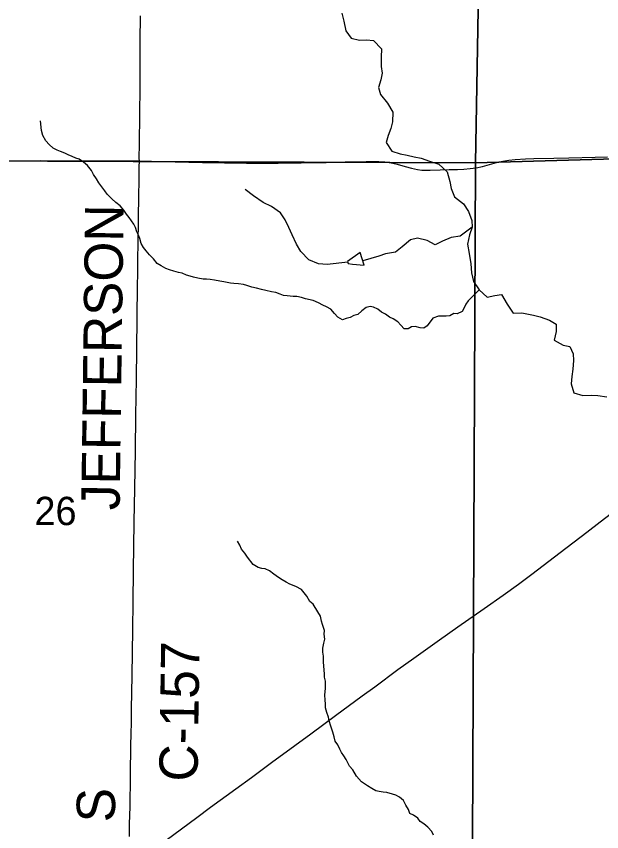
# Model space of a CAD drawing. Extents: x 1985906 to 2360102, y 891258 to 1222054.
# Drawn here: x 2099574 to 2104145, y 998985 to 1005348 of the extents above; entities that cross this region are included whole.
import ezdxf

# ---------------------------------------------------------------- set-up
doc = ezdxf.new("R2010")
doc.units = 0
for name, color, linetype in [('GM_X_County_Road', 7, 'Continuous'), ('GM_X_County_Road_Text', 7, 'Continuous'), ('GM_X_Minor_Lake', 7, 'Continuous'), ('GM_X_Minor_River', 7, 'Continuous'), ('GM_X_Section', 7, 'Continuous'), ('GM_X_Section_Text', 7, 'Continuous'), ('GM_X_State_Route', 7, 'Continuous'), ('GM_X_Township_Road', 7, 'Continuous')]:
    doc.layers.add(name, color=color, linetype=linetype)

msp = doc.modelspace()

# ---------------------------------------------------------------- linework, layer by layer
at = {"layer": 'GM_X_County_Road'}
for points in [[(2100535.5, 1004218.4), (2100534.4, 1004236.6), (2100535.7, 1004351.3), (2100537.7, 1004581), (2100540.7, 1004794.2), (2100541.1, 1004892.6), (2100542.1, 1005155), (2100543, 1005352)], [(2100457.7, 998946.3), (2100459, 999044.5), (2100462.2, 999180.9), (2100463, 999263.8), (2100464.6, 999332.5), (2100466.2, 999389.6), (2100466.2, 999427.1), (2100467, 999469.3), (2100467, 999512.3), (2100467.8, 999575.6), (2100469.4, 999645.9), (2100471.7, 999759.2), (2100472.5, 999825.3), (2100474.5, 999939.9), (2100478.3, 1000202.3), (2100483.9, 1000563.1), (2100486.6, 1000776.3), (2100490, 1001022.3), (2100495.7, 1001399.6), (2100500.4, 1001662), (2100505.1, 1001957.2), (2100507.5, 1002236.1), (2100511.8, 1002514.9), (2100517.6, 1002990.6), (2100521, 1003253), (2100522.1, 1003335), (2100524.2, 1003466.1), (2100525.8, 1003564.5), (2100527.7, 1003761.4), (2100530.6, 1003958.2), (2100532.3, 1004056.5), (2100534.2, 1004171.1), (2100535.5, 1004218.4)]]:
    msp.add_lwpolyline(points, dxfattribs=at)
at = {"layer": 'GM_X_Minor_Lake'}
for points in [[(2102259.7, 1003503.9), (2102160.1, 1003435.2), (2102166.2, 1003419.2), (2102198.2, 1003413.4), (2102290.2, 1003405.9)], [(2102290.2, 1003405.9), (2102259.7, 1003503.9)]]:
    msp.add_lwpolyline(points, dxfattribs=at)
at = {"layer": 'GM_X_Minor_River'}
for points in [[(2102115.4, 1005371.5), (2102131.8, 1005309.5), (2102148.2, 1005233.5), (2102188.5, 1005175.7), (2102254.6, 1005162.1), (2102308.5, 1005164.4), (2102362.6, 1005158.7), (2102426.9, 1005093), (2102423.3, 1005028.9), (2102423.7, 1004954.8), (2102432, 1004902.8), (2102420.3, 1004850.6), (2102402.6, 1004792.4), (2102416.9, 1004736.4), (2102473.2, 1004670.7), (2102513.6, 1004598.8), (2102512, 1004524.7), (2102498.3, 1004472.6), (2102478.6, 1004418.4), (2102462.9, 1004362.2), (2102505.3, 1004296.4), (2102571.4, 1004274.7), (2102625.5, 1004263), (2102681.5, 1004251.4), (2102735.6, 1004241.7), (2102801.7, 1004218), (2102873.8, 1004192.4), (2102938.1, 1004134.7), (2102958.5, 1004058.7), (2102968.8, 1004002.7), (2102995.2, 1003938.8), (2103065.5, 1003885.1), (2103103.8, 1003823.3), (2103132.2, 1003753.3), (2103134.5, 1003701.3), (2103112.8, 1003641.1), (2103097.2, 1003568.9), (2103109.6, 1003496.9), (2103122.1, 1003414.8), (2103128.4, 1003344.8), (2103144.8, 1003276.8), (2103187.2, 1003212.9), (2103249.5, 1003155.2), (2103311.4, 1003167.6), (2103363.3, 1003177.9), (2103407.8, 1003100.1), (2103454.1, 1003030.2), (2103520.1, 1003034.7), (2103612.2, 1003015.2), (2103664.3, 1003001.4), (2103736.4, 1002975.8), (2103788.6, 1002946.1), (2103788.9, 1002888), (2103773.2, 1002819.8), (2103843.4, 1002782.2), (2103895.5, 1002770.5), (2103921.8, 1002712.6), (2103924.1, 1002662.5), (2103920.5, 1002594.4), (2103910.8, 1002536.3), (2103907.1, 1002480.2), (2103927.5, 1002410.2), (2103997.6, 1002388.6), (2104065.6, 1002391), (2104115.6, 1002387.3), (2104185.6, 1002377.7)], [(2100160.2, 1004144.5), (2100130, 1004182.5), (2100097.7, 1004208.5), (2100065.6, 1004232.4), (2100039.5, 1004240.3), (2100011.3, 1004254.2), (2099979.2, 1004266.1), (2099953.1, 1004280.1), (2099919, 1004291.9), (2099892.9, 1004303.9), (2099862.7, 1004319.8), (2099830.5, 1004347.8), (2099804.3, 1004375.8), (2099782.1, 1004417.8), (2099771.8, 1004455.9), (2099763.4, 1004532.1)], [(2103187.2, 1003212.9), (2103101.1, 1003126.1), (2103083.2, 1003099.9), (2103071.3, 1003071.8), (2103055.4, 1003043.6), (2103015.5, 1003025.3), (2102989.4, 1003027.2), (2102959.4, 1003011), (2102929.4, 1003006.9), (2102901.3, 1003006.8), (2102871.3, 1003008.6), (2102825.3, 1002992.3), (2102781.5, 1002931.9), (2102755.5, 1002913.7), (2102727.5, 1002917.6), (2102689.3, 1002927.5), (2102659.3, 1002925.3), (2102633.3, 1002909.2), (2102603.3, 1002909), (2102577.1, 1002937), (2102552.9, 1002963), (2102516.7, 1002986.9), (2102488.6, 1002998.8), (2102456.4, 1003022.8), (2102426.3, 1003038.7), (2102396.1, 1003062.7), (2102361.9, 1003076.6), (2102335.9, 1003082.5), (2102305.8, 1003076.3), (2102271.9, 1003050), (2102240, 1003021.8), (2102210, 1003011.6), (2102180, 1002997.4), (2102150, 1002989.3), (2102120, 1002979.1), (2102085.8, 1003001), (2102057.6, 1003029), (2102029.4, 1003063), (2101997.2, 1003080.9), (2101967.1, 1003092.8), (2101935, 1003110.7), (2101890.8, 1003128.6), (2101832.6, 1003142.4), (2101800.5, 1003154.3), (2101764.4, 1003160.1), (2101736.3, 1003162), (2101688.2, 1003165.8), (2101660.1, 1003169.7), (2101634, 1003179.6), (2101599.9, 1003191.5), (2101565.8, 1003197.4), (2101521.7, 1003207.2), (2101487.6, 1003215.1), (2101449.5, 1003224.9), (2101413.3, 1003234.8), (2101375.2, 1003246.7), (2101347.1, 1003254.6), (2101309, 1003260.4), (2101272.9, 1003262.3), (2101246.9, 1003264.2), (2101194.7, 1003276), (2101162.6, 1003279.8), (2101122.5, 1003287.7), (2101088.4, 1003293.5), (2101060.4, 1003295.4), (2101034.3, 1003297.3), (2100992.2, 1003305.2), (2100958.1, 1003313), (2100932, 1003318.9), (2100903.9, 1003326.8), (2100869.7, 1003342.8), (2100839.7, 1003348.6), (2100803.5, 1003358.5), (2100771.4, 1003368.4), (2100741.3, 1003378.3), (2100705.1, 1003400.2), (2100675, 1003418.1), (2100644.7, 1003454.1), (2100614.5, 1003486.1), (2100588.3, 1003518.1), (2100566.1, 1003544.1), (2100547.9, 1003574.1), (2100539.7, 1003614.2), (2100529.5, 1003640.3), (2100515.4, 1003666.3), (2100505.2, 1003698.4), (2100491, 1003724.4), (2100474.9, 1003750.5), (2100454.7, 1003778.5), (2100434.5, 1003804.5), (2100414.3, 1003834.5), (2100384.1, 1003868.5), (2100351.9, 1003894.4), (2100319.7, 1003924.4), (2100283.4, 1003958.4), (2100265.2, 1003984.4), (2100241, 1004016.4), (2100218.8, 1004048.4), (2100200.6, 1004078.4), (2100176.4, 1004112.4), (2100160.2, 1004144.5)], [(2102162.3, 1003429.4), (2102000.2, 1003410.2), (2101934.2, 1003415.9), (2101858.1, 1003447.5), (2101795.7, 1003513.2), (2101761.4, 1003569.1), (2101727, 1003643), (2101702.7, 1003698.9), (2101674.4, 1003758.8), (2101636.1, 1003812.7), (2101565.8, 1003864.3), (2101501.6, 1003894), (2101427.4, 1003947.6), (2101361.1, 1003995.3)], [(2103134.5, 1003701.3), (2103038.9, 1003632.6), (2102969, 1003620.2), (2102901.1, 1003591.8), (2102845.3, 1003563.4), (2102781.1, 1003599.1), (2102707, 1003616.7), (2102653.1, 1003604.3), (2102587.4, 1003547.9), (2102535.6, 1003507.5), (2102457.7, 1003495), (2102405.8, 1003476.7), (2102279.6, 1003439.9)], [(2102832.3, 998956.6), (2102818.1, 998986.7), (2102787.8, 999018.8), (2102755.5, 999045), (2102727.2, 999063), (2102709, 999091.2), (2102674.7, 999113.3), (2102646.5, 999127.3), (2102636.3, 999157.5), (2102616.1, 999191.6), (2102597.9, 999227.8), (2102565.6, 999253.9), (2102537.3, 999269.9), (2102511.1, 999278), (2102466.8, 999290.1), (2102438.5, 999294.1), (2102408.3, 999298.1), (2102382.1, 999302.2), (2102349.8, 999322.3), (2102315.5, 999342.4), (2102269.1, 999374.5), (2102230.7, 999416.7), (2102202.4, 999466.9), (2102176.1, 999497), (2102161.9, 999523.2), (2102149.8, 999549.2), (2102131.6, 999575.4), (2102113.4, 999603.5), (2102099.2, 999629.6), (2102085, 999661.7), (2102064.8, 999691.8), (2102056.7, 999724), (2102044.5, 999760.1), (2102030.3, 999808.3), (2102016.1, 999850.5), (2102012, 999878.6), (2101997.8, 999914.8), (2101989.6, 999950.9), (2101987.6, 999983), (2101985.5, 1000011.1), (2101983.4, 1000053.3), (2101987.3, 1000101.5), (2101989.2, 1000133.6), (2101989.2, 1000159.7), (2101981, 1000189.8), (2101981, 1000215.9), (2101974.8, 1000276.2), (2101972.7, 1000310.3), (2101972.6, 1000354.5), (2101968.5, 1000384.6), (2101968.4, 1000416.7), (2101974.3, 1000454.9), (2101982.3, 1000487), (2101978.2, 1000525.1), (2101980.2, 1000555.2), (2101963.9, 1000601.4), (2101957.8, 1000627.5), (2101949.7, 1000665.7), (2101929.4, 1000699.8), (2101893, 1000760.1), (2101866.8, 1000780.2), (2101842.5, 1000822.4), (2101822.3, 1000848.5), (2101802.1, 1000874.6), (2101755.7, 1000898.7), (2101709.3, 1000916.8), (2101681, 1000930.9), (2101650.8, 1000951), (2101622.5, 1000969.1), (2101586.2, 1000995.2), (2101551.9, 1001019.3), (2101517.6, 1001035.4), (2101491.4, 1001039.4), (2101463.1, 1001047.5), (2101422.8, 1001069.6), (2101378.3, 1001125.8), (2101358.1, 1001157.9), (2101331.8, 1001190.1), (2101319.7, 1001220.2), (2101301.5, 1001252.3)]]:
    msp.add_lwpolyline(points, dxfattribs=at)
at = {"layer": 'GM_X_Section'}
for points in [[(2103254.4, 1009592.8), (2103158.4, 1004203.4), (2097809.3, 1004223.6), (2097869.4, 1009570.8)], [(2103254.4, 1009592.8), (2108531.5, 1009537.9), (2108532.4, 1009391.8), (2108515.8, 1004356.8), (2103158.4, 1004203.4)], [(2108515.8, 1004356.8), (2108514.3, 1003954.6), (2108511.1, 998947.2), (2103137.3, 998905.6), (2103158.4, 1004203.4)], [(2097809.3, 1004223.6), (2103158.4, 1004203.4), (2103137.3, 998905.6), (2097790.4, 998905.6)]]:
    msp.add_lwpolyline(points, close=True, dxfattribs=at)
at = {"layer": 'GM_X_State_Route'}
msp.add_lwpolyline([(2100683.8, 998874.1), (2100984.8, 999096.3), (2101090.7, 999175.3), (2101287.9, 999320.2), (2101411.2, 999407.1), (2101566.6, 999524.2), (2101749.8, 999657.1), (2101873.1, 999747), (2101974.8, 999822.9), (2102066.5, 999890.3), (2102275.8, 1000044.3), (2102372.5, 1000115.4), (2102554, 1000249.9), (2102677.3, 1000339.4), (2102878.8, 1000481.7), (2103022.9, 1000583.3), (2103227, 1000726.5), (2103375, 1000831.2), (2103495.4, 1000916.5), (2103600.6, 1000994.6), (2103821, 1001164), (2104027.6, 1001322), (2104132.7, 1001402.7), (2104300.4, 1001529.5)], dxfattribs=at)
at = {"layer": 'GM_X_Township_Road'}
for points in [[(2097831.8, 1004221.5), (2098025.3, 1004219.8), (2098271.5, 1004218.3), (2098468.4, 1004219.1), (2098681.7, 1004218.6), (2098960.7, 1004218.4), (2099141.1, 1004219.2), (2099387.3, 1004220.1), (2099551.3, 1004220.9), (2099764.6, 1004221.1), (2099945.1, 1004220.6), (2100076.2, 1004220.9), (2100191, 1004220.8), (2100289.4, 1004220.1), (2100437, 1004219.4), (2100535.5, 1004218.4)], [(2100535.5, 1004218.4), (2100814.1, 1004211.9), (2101027.3, 1004207), (2101371.9, 1004201.9), (2101486.7, 1004200.6), (2101618, 1004200.4), (2101798.1, 1004204.3), (2101994.8, 1004207.5), (2102142.2, 1004211.5), (2102306, 1004214.3), (2102404.2, 1004213.7), (2102452.9, 1004210.6), (2102501.2, 1004203.7), (2102548.7, 1004192.9), (2102611.4, 1004174.7), (2102659, 1004161.6), (2102707.6, 1004151.9), (2102740.5, 1004148), (2102773.6, 1004146.2), (2102806.6, 1004146.4), (2102883.4, 1004149.7), (2102954, 1004151.7), (2103019.3, 1004152.7), (2103068.4, 1004154.8), (2103117.2, 1004159), (2103165.8, 1004166), (2103214, 1004176), (2103324.8, 1004205.5), (2103372.2, 1004216.5), (2103420.2, 1004224.8), (2103468.7, 1004229.8), (2103550.3, 1004234.6), (2103615.7, 1004236.7), (2103771.2, 1004240.7), (2103887.8, 1004243.3), (2104093, 1004248.6), (2104189.4, 1004250.3)]]:
    msp.add_lwpolyline(points, dxfattribs=at)

# ---------------------------------------------------------------- texts
at = {"layer": 'GM_X_County_Road_Text'}
for s, rotation, p in [('JEFFERSON', 89.25078, (2100380.9, 1001492.2)), ('C-157', 89.18188, (2100989.4, 999374.3)), ('S', 90, (2100345.7, 999057.7))]:
    msp.add_text(s, height=300, rotation=rotation, dxfattribs=at).set_placement(p)
at = {"layer": 'GM_X_Section_Text'}
msp.add_text('26', height=221, rotation=0.00001, dxfattribs=at).set_placement((2099715.8, 1001376.9))

doc.saveas('drawing.dxf')
